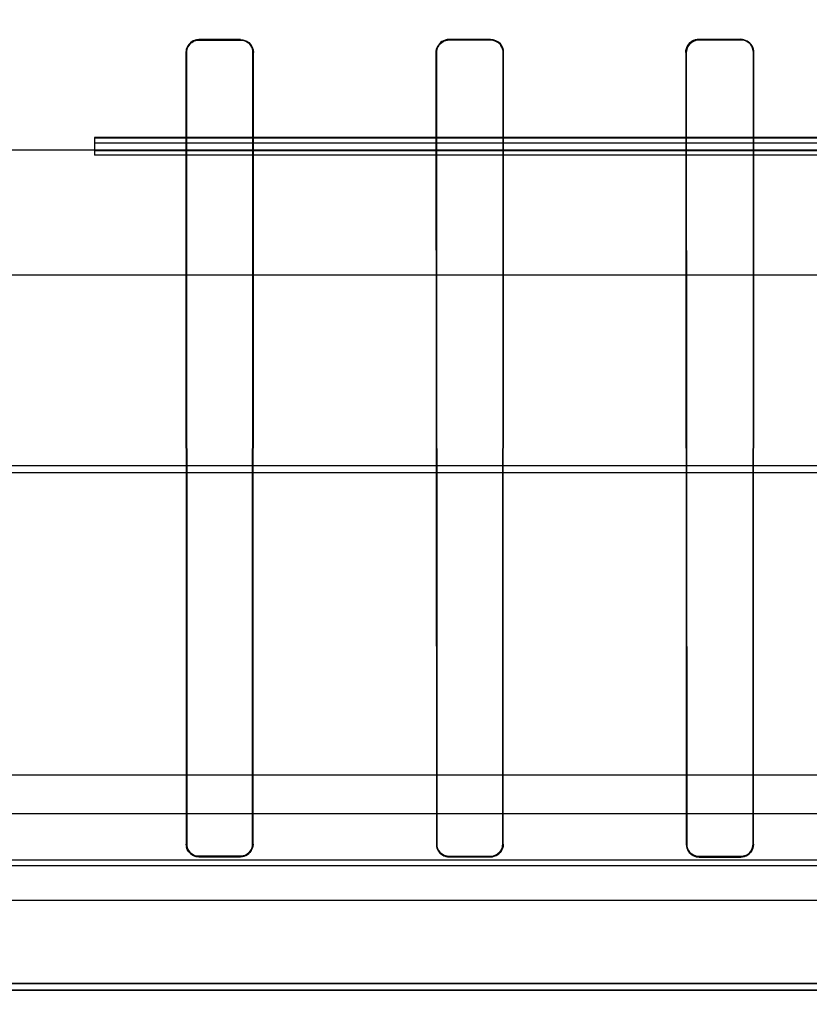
# Model space of a CAD drawing. Header units: millimetres. Extents: x 0 to 297, y 0 to 210.
# Tile 403 of 455: x 240.2 to 240.351, y 160.559 to 160.748. Entities that reach past the tile are written whole.
import ezdxf

# ---------------------------------------------------------------- set-up
doc = ezdxf.new("R2010")
doc.units = ezdxf.units.MM
doc.header["$LTSCALE"] = 16.335
doc.layers.get('0').update_dxf_attribs({"linetype": 'CONTINUOUS'})
for name, color, linetype in [('AXES_REF', 7, 'CONTINUOUS'), ('INTFCLR_1', 7, 'CONTINUOUS'), ('INTFCLR_144815', 7, 'CONTINUOUS'), ('INTFCLR_72935', 7, 'CONTINUOUS')]:
    doc.layers.add(name, color=color, linetype=linetype)

msp = doc.modelspace()

# ---------------------------------------------------------------- linework, layer by layer
at = {"color": 7, "linetype": 'Continuous'}
for radius in [7.75666, 7.756, 7.70633]:
    msp.add_circle((241.43024, 154.5393), radius, dxfattribs=at)
msp.add_arc((241.43024, 154.5393), 7.68, 278.277129, 261.722871, dxfattribs=at)
at = {"layer": 'AXES_REF', "color": 9, "linetype": 'Continuous'}
msp.add_arc((241.43024, 154.5393), 7.07561, 94.411812, 85.588188, dxfattribs=at)
at = {"layer": 'INTFCLR_1', "color": 9, "linetype": 'Continuous'}
for p, q in [((240.23402, 160.74442), (240.23402, 160.74451)), ((240.24202, 160.74451), (240.24202, 160.74442)), ((240.28202, 160.74444), (240.28202, 160.74453)), ((240.29002, 160.74453), (240.29002, 160.74444)), ((240.33002, 160.74447), (240.33002, 160.74456)), ((240.33802, 160.74457), (240.33802, 160.74448)), ((240.23154, 160.74203), (240.23163, 160.74203)), ((240.24441, 160.74203), (240.2445, 160.74203)), ((240.27952, 160.74203), (240.27961, 160.74203)), ((240.29243, 160.74203), (240.29252, 160.74203)), ((240.32749, 160.74203), (240.32758, 160.74203)), ((240.34047, 160.74203), (240.34056, 160.74203)), ((240.23171, 160.59003), (240.23162, 160.59003)), ((240.24442, 160.59003), (240.24433, 160.59003)), ((240.27969, 160.59003), (240.27961, 160.59003)), ((240.29244, 160.59003), (240.29235, 160.59003)), ((240.32766, 160.59003), (240.32757, 160.59003)), ((240.34048, 160.59003), (240.34039, 160.59003)), ((240.23402, 160.58763), (240.23402, 160.58771)), ((240.24202, 160.58771), (240.24202, 160.58763)), ((240.28202, 160.58761), (240.28202, 160.5877)), ((240.29002, 160.58769), (240.29002, 160.58761)), ((240.33002, 160.58758), (240.33002, 160.58767)), ((240.33802, 160.58766), (240.33802, 160.58757))]:
    msp.add_line(p, q, dxfattribs=at)
at = {"layer": 'INTFCLR_1', "color": 6, "linetype": 'Continuous'}
for p, q in [((240.23402, 160.74451), (240.24202, 160.74451)), ((240.24202, 160.74442), (240.23402, 160.74442)), ((240.28202, 160.74453), (240.29002, 160.74453)), ((240.29002, 160.74444), (240.28202, 160.74444)), ((240.33002, 160.74456), (240.33802, 160.74457)), ((240.33802, 160.74448), (240.33002, 160.74447)), ((240.23154, 160.74203), (240.23162, 160.59003)), ((240.23163, 160.74203), (240.23171, 160.59003)), ((240.24433, 160.59003), (240.24441, 160.74203)), ((240.24442, 160.59003), (240.2445, 160.74203)), ((240.27952, 160.74203), (240.27961, 160.59003)), ((240.27961, 160.74203), (240.27969, 160.59003)), ((240.29235, 160.59003), (240.29243, 160.74203)), ((240.29244, 160.59003), (240.29252, 160.74203)), ((240.32749, 160.74203), (240.32757, 160.59003)), ((240.32758, 160.74203), (240.32766, 160.59003)), ((240.34039, 160.59003), (240.34047, 160.74203)), ((240.34048, 160.59003), (240.34056, 160.74203)), ((240.23402, 160.58771), (240.24202, 160.58771)), ((240.24202, 160.58763), (240.23402, 160.58763)), ((240.28202, 160.5877), (240.29002, 160.58769)), ((240.29002, 160.58761), (240.28202, 160.58761)), ((240.33002, 160.58767), (240.33802, 160.58766)), ((240.33802, 160.58757), (240.33002, 160.58758)), ((240.69678, 160.56203), (239.73126, 160.56203)), ((240.67281, 160.56331), (239.75523, 160.56331))]:
    msp.add_line(p, q, dxfattribs=at)
at = {"layer": 'INTFCLR_1', "color": 7, "linetype": 'Continuous'}
for points in [[(240.32749, 160.74203), (240.32749, 160.74214), (240.3275, 160.74225), (240.32751, 160.74236), (240.32753, 160.74246), (240.32755, 160.74257), (240.32757, 160.74268), (240.3276, 160.74279), (240.32764, 160.74289), (240.32768, 160.743)], [(240.32776, 160.74296), (240.32773, 160.74286), (240.32769, 160.74276), (240.32766, 160.74266), (240.32764, 160.74255), (240.32762, 160.74245), (240.3276, 160.74234), (240.32759, 160.74224), (240.32758, 160.74213), (240.32758, 160.74203)]]:
    msp.add_lwpolyline(points, dxfattribs=at)
at = {"layer": 'INTFCLR_1', "color": 6, "linetype": 'Continuous'}
for points, knots in [([(240.23402, 160.74451), (240.23355, 160.74451), (240.23226, 160.74416), (240.23154, 160.74282), (240.23154, 160.74203)], [0, 0, 0, 0, 0.372866, 1, 1, 1, 1]), ([(240.23402, 160.74442), (240.23356, 160.74442), (240.23232, 160.74408), (240.23163, 160.74279), (240.23163, 160.74203)], [0, 0, 0, 0, 0.373754, 1, 1, 1, 1]), ([(240.24202, 160.74451), (240.24258, 160.74451), (240.24389, 160.74406), (240.2445, 160.74273), (240.2445, 160.74203)], [0, 0, 0, 0, 0.44357, 1, 1, 1, 1]), ([(240.24441, 160.74203), (240.24441, 160.7425), (240.24405, 160.74375), (240.24276, 160.74442), (240.24202, 160.74442)], [0, 0, 0, 0, 0.389493, 1, 1, 1, 1]), ([(240.28202, 160.74453), (240.28155, 160.74453), (240.28025, 160.74417), (240.27952, 160.74282), (240.27952, 160.74203)], [0, 0, 0, 0, 0.372632, 1, 1, 1, 1]), ([(240.28202, 160.74444), (240.28156, 160.74444), (240.28031, 160.74409), (240.27961, 160.74279), (240.27961, 160.74203)], [0, 0, 0, 0, 0.373545, 1, 1, 1, 1]), ([(240.29252, 160.74203), (240.29252, 160.74261), (240.29205, 160.74393), (240.29071, 160.74453), (240.29002, 160.74453)], [0, 0, 0, 0, 0.457462, 1, 1, 1, 1]), ([(240.29243, 160.74203), (240.29243, 160.7425), (240.29207, 160.74376), (240.29077, 160.74444), (240.29002, 160.74444)], [0, 0, 0, 0, 0.389556, 1, 1, 1, 1]), ([(240.34056, 160.74203), (240.34056, 160.74248), (240.34023, 160.74379), (240.33886, 160.74457), (240.33802, 160.74457)], [0, 0, 0, 0, 0.349023, 1, 1, 1, 1]), ([(240.34047, 160.74203), (240.34047, 160.74259), (240.34001, 160.74389), (240.3387, 160.74448), (240.33802, 160.74448)], [0, 0, 0, 0, 0.454417, 1, 1, 1, 1]), ([(240.24202, 160.58771), (240.24247, 160.58771), (240.24367, 160.58805), (240.24433, 160.5893), (240.24433, 160.59003)], [0, 0, 0, 0, 0.381736, 1, 1, 1, 1]), ([(240.24442, 160.59003), (240.24442, 160.58947), (240.24397, 160.58821), (240.24269, 160.58763), (240.24202, 160.58763)], [0, 0, 0, 0, 0.454294, 1, 1, 1, 1]), ([(240.27961, 160.59003), (240.27961, 160.58956), (240.27996, 160.58831), (240.28126, 160.58761), (240.28202, 160.58761)], [0, 0, 0, 0, 0.379783, 1, 1, 1, 1]), ([(240.27969, 160.59003), (240.27969, 160.58948), (240.28013, 160.58825), (240.28138, 160.5877), (240.28202, 160.5877)], [0, 0, 0, 0, 0.457721, 1, 1, 1, 1]), ([(240.29002, 160.58769), (240.29047, 160.58769), (240.29168, 160.58804), (240.29235, 160.58929), (240.29235, 160.59003)], [0, 0, 0, 0, 0.383376, 1, 1, 1, 1]), ([(240.29244, 160.59003), (240.29244, 160.58947), (240.29199, 160.58819), (240.29069, 160.58761), (240.29002, 160.58761)], [0, 0, 0, 0, 0.451725, 1, 1, 1, 1]), ([(240.32757, 160.59003), (240.32757, 160.58956), (240.32793, 160.58829), (240.32924, 160.58758), (240.33002, 160.58758)], [0, 0, 0, 0, 0.376509, 1, 1, 1, 1]), ([(240.32766, 160.59003), (240.32766, 160.58948), (240.32809, 160.58824), (240.32936, 160.58767), (240.33002, 160.58767)], [0, 0, 0, 0, 0.450406, 1, 1, 1, 1]), ([(240.33802, 160.58766), (240.33848, 160.58766), (240.33972, 160.58801), (240.34039, 160.58929), (240.34039, 160.59003)], [0, 0, 0, 0, 0.386626, 1, 1, 1, 1]), ([(240.34048, 160.59003), (240.34048, 160.58947), (240.34003, 160.58817), (240.33871, 160.58757), (240.33802, 160.58757)], [0, 0, 0, 0, 0.447419, 1, 1, 1, 1])]:
    msp.add_open_spline(points, degree=3, knots=knots, dxfattribs=at)
at = {"layer": 'INTFCLR_1', "color": 7, "linetype": 'Continuous'}
for points, knots in [([(240.33002, 160.74456), (240.32954, 160.74456), (240.32823, 160.7442), (240.32749, 160.74283), (240.32749, 160.74203)], [0, 0, 0, 0, 0.374139, 1, 1, 1, 1]), ([(240.33002, 160.74447), (240.32955, 160.74447), (240.32829, 160.74412), (240.32758, 160.7428), (240.32758, 160.74203)], [0, 0, 0, 0, 0.374895, 1, 1, 1, 1]), ([(240.32768, 160.743), (240.32787, 160.74347), (240.32855, 160.74428), (240.32955, 160.74456), (240.33002, 160.74456)], [0, 0, 0, 0, 0.517332, 1, 1, 1, 1]), ([(240.23162, 160.59003), (240.23162, 160.58956), (240.23197, 160.58832), (240.23327, 160.58763), (240.23402, 160.58763)], [0, 0, 0, 0, 0.381325, 1, 1, 1, 1]), ([(240.23171, 160.59003), (240.23171, 160.58958), (240.23204, 160.58838), (240.23329, 160.58771), (240.23402, 160.58771)], [0, 0, 0, 0, 0.381339, 1, 1, 1, 1])]:
    msp.add_open_spline(points, degree=3, knots=knots, dxfattribs=at)
for points in [[(240.33002, 160.74447), (240.32943, 160.74447), (240.3286, 160.74438), (240.32838, 160.74384)], [(240.23171, 160.59003), (240.23171, 160.58958), (240.23178, 160.58906), (240.2321, 160.58874)], [(240.23233, 160.58833), (240.232, 160.58866), (240.23167, 160.58909), (240.23167, 160.58956)], [(240.23238, 160.58839), (240.23272, 160.58806), (240.23316, 160.58775), (240.23363, 160.58775)], [(240.23402, 160.58763), (240.23356, 160.58763), (240.23303, 160.5877), (240.23271, 160.58802)]]:
    msp.add_open_spline(points, degree=3, dxfattribs=at)
at = {"layer": 'INTFCLR_144815', "color": 6, "linetype": 'Continuous'}
for p, q in [((240.21402, 160.7257), (240.21402, 160.72234)), ((240.50196, 160.72562), (240.21402, 160.72562)), ((240.21402, 160.72471), (240.51423, 160.72471)), ((240.21402, 160.72323), (240.50202, 160.72323)), ((240.51402, 160.72234), (240.21402, 160.72234)), ((240.66565, 160.6033), (239.82084, 160.6033))]:
    msp.add_line(p, q, dxfattribs=at)
at = {"layer": 'INTFCLR_144815', "color": 9, "linetype": 'Continuous'}
for p, q in [((240.60243, 160.7257), (240.21402, 160.7257)), ((240.49153, 160.7233), (239.73694, 160.7233)), ((240.72882, 160.6993), (239.78426, 160.6993)), ((240.81721, 160.66265), (239.68517, 160.66265)), ((239.75475, 160.66139), (240.76411, 160.66139)), ((240.58195, 160.59586), (239.84609, 160.59586)), ((240.43705, 160.58696), (239.99099, 160.58695)), ((239.98384, 160.58594), (240.4442, 160.58594)), ((239.5859, 160.5793), (240.88033, 160.5793))]:
    msp.add_line(p, q, dxfattribs=at)
at = {"layer": 'INTFCLR_72935', "color": 9, "linetype": 'Continuous'}
for p, q in [((240.23402, 160.74451), (240.23402, 160.74442)), ((240.24202, 160.74442), (240.24202, 160.74451)), ((240.28202, 160.74453), (240.28202, 160.74444)), ((240.29002, 160.74444), (240.29002, 160.74453)), ((240.33002, 160.74456), (240.33002, 160.74447)), ((240.33802, 160.74448), (240.33802, 160.74457)), ((240.23163, 160.74203), (240.23154, 160.74203)), ((240.2445, 160.74203), (240.24441, 160.74203)), ((240.27961, 160.74203), (240.27952, 160.74203)), ((240.29252, 160.74203), (240.29243, 160.74203)), ((240.32758, 160.74203), (240.32749, 160.74203)), ((240.34056, 160.74203), (240.34047, 160.74203)), ((240.23162, 160.59003), (240.23171, 160.59003)), ((240.24433, 160.59003), (240.24442, 160.59003)), ((240.27961, 160.59003), (240.27969, 160.59003)), ((240.29235, 160.59003), (240.29244, 160.59003)), ((240.32757, 160.59003), (240.32766, 160.59003)), ((240.34039, 160.59003), (240.34048, 160.59003)), ((240.23402, 160.58771), (240.23402, 160.58763)), ((240.24202, 160.58763), (240.24202, 160.58771)), ((240.28202, 160.5877), (240.28202, 160.58761)), ((240.29002, 160.58761), (240.29002, 160.58769)), ((240.33002, 160.58767), (240.33002, 160.58758)), ((240.33802, 160.58757), (240.33802, 160.58766))]:
    msp.add_line(p, q, dxfattribs=at)
at = {"layer": 'INTFCLR_72935', "color": 6, "linetype": 'Continuous'}
for p, q in [((240.24202, 160.74451), (240.23402, 160.74451)), ((240.23402, 160.74442), (240.24202, 160.74442)), ((240.29002, 160.74453), (240.28202, 160.74453)), ((240.28202, 160.74444), (240.29002, 160.74444)), ((240.33802, 160.74457), (240.33002, 160.74456)), ((240.33002, 160.74447), (240.33802, 160.74448)), ((240.23154, 160.74203), (240.23162, 160.59003)), ((240.23171, 160.59003), (240.23163, 160.74203)), ((240.24441, 160.74203), (240.24433, 160.59003)), ((240.24442, 160.59003), (240.2445, 160.74203)), ((240.27952, 160.74203), (240.27961, 160.59003)), ((240.27969, 160.59003), (240.27961, 160.74203)), ((240.29243, 160.74203), (240.29235, 160.59003)), ((240.29244, 160.59003), (240.29252, 160.74203)), ((240.32749, 160.74203), (240.32757, 160.59003)), ((240.32766, 160.59003), (240.32758, 160.74203)), ((240.34047, 160.74203), (240.34039, 160.59003)), ((240.34048, 160.59003), (240.34056, 160.74203)), ((240.24202, 160.58771), (240.23402, 160.58771)), ((240.23402, 160.58763), (240.24202, 160.58763)), ((240.29002, 160.58769), (240.28202, 160.5877)), ((240.28202, 160.58761), (240.29002, 160.58761)), ((240.33802, 160.58766), (240.33002, 160.58767)), ((240.33002, 160.58758), (240.33802, 160.58757)), ((239.73126, 160.56203), (240.69678, 160.56203)), ((239.75523, 160.56331), (240.67281, 160.56331))]:
    msp.add_line(p, q, dxfattribs=at)
at = {"layer": 'INTFCLR_72935', "color": 7, "linetype": 'Continuous'}
for points in [[(240.32768, 160.743), (240.32764, 160.7429), (240.3276, 160.74279), (240.32757, 160.74268), (240.32755, 160.74257), (240.32753, 160.74247), (240.32751, 160.74236), (240.3275, 160.74224), (240.32749, 160.74214), (240.32749, 160.74203)], [(240.32758, 160.74203), (240.32758, 160.74213), (240.32759, 160.74224), (240.3276, 160.74234), (240.32762, 160.74245), (240.32764, 160.74255), (240.32766, 160.74266), (240.32769, 160.74276), (240.32773, 160.74286), (240.32776, 160.74296)]]:
    msp.add_lwpolyline(points, dxfattribs=at)
at = {"layer": 'INTFCLR_72935', "color": 6, "linetype": 'Continuous'}
for points, knots in [([(240.23402, 160.74451), (240.23347, 160.74451), (240.23216, 160.74407), (240.23154, 160.74274), (240.23154, 160.74203)], [0, 0, 0, 0, 0.437529, 1, 1, 1, 1]), ([(240.23163, 160.74203), (240.23163, 160.74249), (240.23198, 160.74374), (240.23327, 160.74442), (240.23402, 160.74442)], [0, 0, 0, 0, 0.384086, 1, 1, 1, 1]), ([(240.24202, 160.74451), (240.24258, 160.74451), (240.24388, 160.74407), (240.2445, 160.74273), (240.2445, 160.74203)], [0, 0, 0, 0, 0.44015, 1, 1, 1, 1]), ([(240.24202, 160.74442), (240.24256, 160.74442), (240.24382, 160.74399), (240.24441, 160.7427), (240.24441, 160.74203)], [0, 0, 0, 0, 0.444511, 1, 1, 1, 1]), ([(240.28202, 160.74453), (240.28155, 160.74453), (240.28025, 160.74417), (240.27952, 160.74282), (240.27952, 160.74203)], [0, 0, 0, 0, 0.372551, 1, 1, 1, 1]), ([(240.27961, 160.74203), (240.27961, 160.74248), (240.27995, 160.74373), (240.28126, 160.74444), (240.28202, 160.74444)], [0, 0, 0, 0, 0.37549, 1, 1, 1, 1]), ([(240.29252, 160.74203), (240.29252, 160.74262), (240.29205, 160.74394), (240.29071, 160.74453), (240.29002, 160.74453)], [0, 0, 0, 0, 0.461837, 1, 1, 1, 1]), ([(240.29002, 160.74444), (240.29057, 160.74444), (240.29184, 160.744), (240.29243, 160.7427), (240.29243, 160.74203)], [0, 0, 0, 0, 0.448224, 1, 1, 1, 1]), ([(240.34056, 160.74203), (240.34056, 160.74248), (240.34023, 160.74379), (240.33885, 160.74457), (240.33802, 160.74457)], [0, 0, 0, 0, 0.353308, 1, 1, 1, 1]), ([(240.33802, 160.74448), (240.33859, 160.74448), (240.33988, 160.74402), (240.34047, 160.74271), (240.34047, 160.74203)], [0, 0, 0, 0, 0.453642, 1, 1, 1, 1]), ([(240.23402, 160.58763), (240.23355, 160.58763), (240.23231, 160.58798), (240.23162, 160.58927), (240.23162, 160.59003)], [0, 0, 0, 0, 0.381258, 1, 1, 1, 1]), ([(240.24433, 160.59003), (240.24433, 160.58957), (240.24399, 160.58837), (240.24274, 160.58771), (240.24202, 160.58771)], [0, 0, 0, 0, 0.38695, 1, 1, 1, 1]), ([(240.24202, 160.58763), (240.24249, 160.58763), (240.24374, 160.58799), (240.24442, 160.58928), (240.24442, 160.59003)], [0, 0, 0, 0, 0.387225, 1, 1, 1, 1]), ([(240.27961, 160.59003), (240.27961, 160.58946), (240.28006, 160.58819), (240.28135, 160.58761), (240.28202, 160.58761)], [0, 0, 0, 0, 0.457443, 1, 1, 1, 1]), ([(240.28202, 160.5877), (240.28156, 160.5877), (240.28035, 160.58805), (240.27969, 160.5893), (240.27969, 160.59003)], [0, 0, 0, 0, 0.386988, 1, 1, 1, 1]), ([(240.29235, 160.59003), (240.29235, 160.58948), (240.29192, 160.58826), (240.29067, 160.58769), (240.29002, 160.58769)], [0, 0, 0, 0, 0.454427, 1, 1, 1, 1]), ([(240.29002, 160.58761), (240.2905, 160.58761), (240.29175, 160.58797), (240.29244, 160.58927), (240.29244, 160.59003)], [0, 0, 0, 0, 0.388342, 1, 1, 1, 1]), ([(240.32757, 160.59003), (240.32757, 160.58946), (240.32802, 160.58818), (240.32933, 160.58758), (240.33002, 160.58758)], [0, 0, 0, 0, 0.449743, 1, 1, 1, 1]), ([(240.33002, 160.58767), (240.32955, 160.58767), (240.32832, 160.58803), (240.32766, 160.5893), (240.32766, 160.59003)], [0, 0, 0, 0, 0.393087, 1, 1, 1, 1]), ([(240.34039, 160.59003), (240.34039, 160.58948), (240.33995, 160.58824), (240.33868, 160.58766), (240.33802, 160.58766)], [0, 0, 0, 0, 0.448101, 1, 1, 1, 1]), ([(240.33802, 160.58757), (240.33851, 160.58757), (240.33979, 160.58794), (240.34048, 160.58927), (240.34048, 160.59003)], [0, 0, 0, 0, 0.391543, 1, 1, 1, 1])]:
    msp.add_open_spline(points, degree=3, knots=knots, dxfattribs=at)
at = {"layer": 'INTFCLR_72935', "color": 7, "linetype": 'Continuous'}
for points, knots in [([(240.32749, 160.74203), (240.32749, 160.74251), (240.32786, 160.74383), (240.32922, 160.74456), (240.33002, 160.74456)], [0, 0, 0, 0, 0.380389, 1, 1, 1, 1]), ([(240.32758, 160.74203), (240.32758, 160.7425), (240.32793, 160.74376), (240.32925, 160.74447), (240.33002, 160.74447)], [0, 0, 0, 0, 0.380495, 1, 1, 1, 1]), ([(240.33002, 160.74456), (240.32956, 160.74456), (240.32856, 160.74429), (240.32788, 160.74348), (240.32768, 160.743)], [0, 0, 0, 0, 0.468615, 1, 1, 1, 1]), ([(240.32776, 160.74296), (240.32795, 160.74341), (240.3286, 160.74419), (240.32956, 160.74447), (240.33002, 160.74447)], [0, 0, 0, 0, 0.514639, 1, 1, 1, 1]), ([(240.23402, 160.58771), (240.23343, 160.58771), (240.2322, 160.58821), (240.23171, 160.58944), (240.23171, 160.59003)], [0, 0, 0, 0, 0.501007, 1, 1, 1, 1])]:
    msp.add_open_spline(points, degree=3, knots=knots, dxfattribs=at)
for points in [[(240.23238, 160.58839), (240.23197, 160.58881), (240.23171, 160.58944), (240.23171, 160.59003)], [(240.23402, 160.58771), (240.2335, 160.58771), (240.23292, 160.58787), (240.23255, 160.58824)]]:
    msp.add_open_spline(points, degree=3, dxfattribs=at)

doc.saveas('drawing.dxf')
